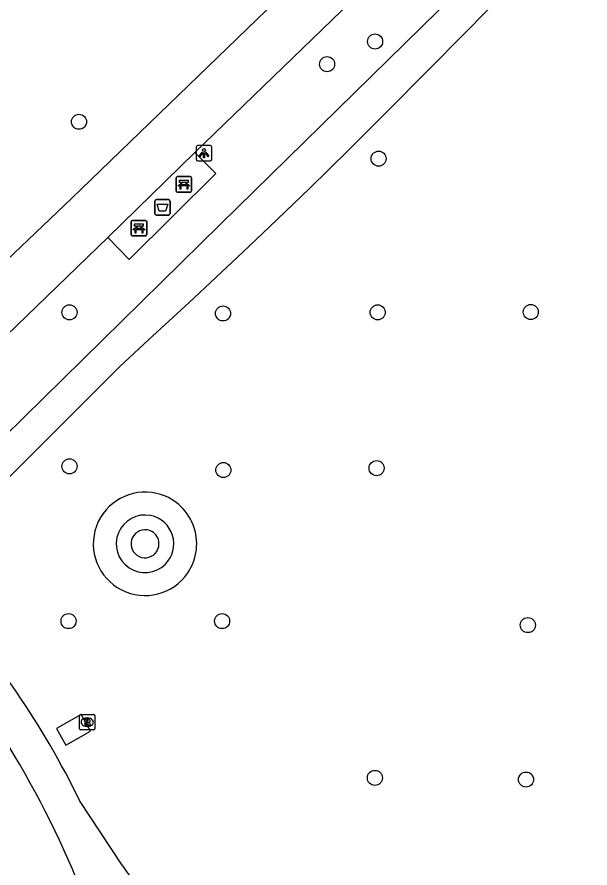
# Model space of a CAD drawing. Extents: x 161477 to 163040, y 383680 to 384868.
# Drawn here: x 161810.5 to 161847.7, y 384446.1 to 384501.2 of the extents above; entities that cross this region are included whole.
import ezdxf

# ---------------------------------------------------------------- set-up
doc = ezdxf.new("R2010")
doc.units = 0
for name, color, linetype in [('IMGEO_Afvalbak', 7, 'Continuous'), ('IMGEO_Bank', 7, 'Continuous'), ('IMGEO_Boom', 7, 'Continuous'), ('IMGEO_Fietspad_gesloten', 7, 'Continuous'), ('IMGEO_Lage_trafo', 7, 'Continuous'), ('IMGEO_Lichtpunt', 7, 'Continuous'), ('IMGEO_Rijbaan_lokaal_open', 7, 'Continuous'), ('IMGEO_Rioolput', 7, 'Continuous'), ('IMGEO_Voetpad_gesloten', 7, 'Continuous'), ('IMGEO_Voetpad_open', 7, 'Continuous')]:
    doc.layers.add(name, color=color, linetype=linetype)

msp = doc.modelspace()

# ---------------------------------------------------------------- linework, layer by layer
at = {"layer": 'IMGEO_Afvalbak'}
for p, q in [((161819.426, 384488.472), (161819.426, 384489.272)), ((161819.426, 384489.272), (161819.426, 384488.472)), ((161819.526, 384489.372), (161820.316, 384489.372)), ((161820.316, 384489.372), (161819.526, 384489.372)), ((161820.416, 384489.272), (161820.416, 384488.472)), ((161820.416, 384488.472), (161820.416, 384489.272)), ((161820.316, 384488.372), (161819.526, 384488.372)), ((161819.526, 384488.372), (161820.316, 384488.372))]:
    msp.add_line(p, q, dxfattribs=at)
msp.add_lwpolyline([(161819.569, 384489.086), (161820.273, 384489.086), (161820.124, 384488.616), (161819.718, 384488.616), (161819.569, 384489.086)], dxfattribs=at)
for centre, start, end in [((161819.526, 384489.272), 90, 180), ((161819.526, 384489.272), 90, 180), ((161820.316, 384489.272), 0, 90), ((161820.316, 384489.272), 360, 90), ((161819.526, 384488.472), 180, 270), ((161819.526, 384488.472), 180, 270), ((161820.316, 384488.472), 270, 0), ((161820.316, 384488.472), 270, 0)]:
    msp.add_arc(centre, 0.1, start, end, dxfattribs=at)
at = {"layer": 'IMGEO_Bank'}
for p, q in [((161820.812, 384489.938), (161820.812, 384490.779)), ((161820.812, 384490.779), (161820.812, 384489.938)), ((161820.887, 384490.863), (161821.728, 384490.863)), ((161821.728, 384490.863), (161820.887, 384490.863)), ((161821.121, 384490.369), (161821.121, 384490.475)), ((161821.165, 384490.475), (161821.165, 384490.369)), ((161821.453, 384490.481), (161821.171, 384490.481)), ((161821.171, 384490.363), (161821.453, 384490.363)), ((161821.459, 384490.369), (161821.459, 384490.475)), ((161821.503, 384490.475), (161821.503, 384490.369)), ((161821.812, 384490.788), (161821.812, 384489.947)), ((161821.812, 384489.947), (161821.812, 384490.788)), ((161821.737, 384489.863), (161820.896, 384489.863)), ((161820.896, 384489.863), (161821.737, 384489.863)), ((161821.509, 384490.261), (161821.116, 384490.261)), ((161817.897, 384487.101), (161817.897, 384487.942)), ((161817.897, 384487.942), (161817.897, 384487.101)), ((161817.972, 384488.026), (161818.813, 384488.026)), ((161818.813, 384488.026), (161817.972, 384488.026)), ((161818.206, 384487.532), (161818.206, 384487.638)), ((161818.25, 384487.638), (161818.25, 384487.532)), ((161818.538, 384487.644), (161818.256, 384487.644)), ((161818.544, 384487.532), (161818.544, 384487.638)), ((161818.588, 384487.638), (161818.588, 384487.532)), ((161818.897, 384487.951), (161818.897, 384487.11)), ((161818.897, 384487.11), (161818.897, 384487.951)), ((161818.822, 384487.026), (161817.981, 384487.026)), ((161817.981, 384487.026), (161818.822, 384487.026)), ((161818.594, 384487.424), (161818.201, 384487.424)), ((161818.256, 384487.526), (161818.538, 384487.526))]:
    msp.add_line(p, q, dxfattribs=at)
for points in [[(161821.059, 384490.261), (161820.917, 384490.261), (161821.029, 384490.363), (161821.115, 384490.363)], [(161821.115, 384490.481), (161821.029, 384490.481), (161821.029, 384490.642), (161821.592, 384490.642), (161821.592, 384490.481), (161821.509, 384490.481)], [(161821.509, 384490.363), (161821.592, 384490.363), (161821.704, 384490.261), (161821.565, 384490.261)], [(161821.109, 384490.254), (161821.109, 384490.047), (161821.066, 384490.047), (161821.066, 384490.254)], [(161821.559, 384490.254), (161821.559, 384490.047), (161821.515, 384490.047), (161821.515, 384490.254)], [(161818.2, 384487.644), (161818.114, 384487.644), (161818.114, 384487.805), (161818.677, 384487.805), (161818.677, 384487.644), (161818.594, 384487.644)], [(161818.144, 384487.424), (161818.002, 384487.424), (161818.114, 384487.526), (161818.2, 384487.526)], [(161818.194, 384487.417), (161818.194, 384487.21), (161818.151, 384487.21), (161818.151, 384487.417)], [(161818.594, 384487.526), (161818.677, 384487.526), (161818.789, 384487.424), (161818.65, 384487.424)], [(161818.644, 384487.417), (161818.644, 384487.21), (161818.6, 384487.21), (161818.6, 384487.417)]]:
    msp.add_lwpolyline(points, dxfattribs=at)
for centre, radius, start, end in [((161820.89, 384490.785), 0.0779, 92.4484, 184.2845), ((161820.89, 384490.785), 0.0779, 92.4484, 184.2845), ((161821.114, 384490.474), 0.00671, 2.8957, 87.1043), ((161821.114, 384490.37), 0.00671, 272.8957, 357.1043), ((161821.171, 384490.474), 0.00671, 92.8957, 177.1043), ((161821.171, 384490.37), 0.00671, 182.8957, 267.1043), ((161821.453, 384490.474), 0.00671, 2.8957, 87.1043), ((161821.453, 384490.37), 0.00671, 272.8957, 357.1043), ((161821.51, 384490.474), 0.00671, 92.8957, 177.1043), ((161821.51, 384490.37), 0.00671, 182.8957, 267.1043), ((161821.734, 384490.785), 0.0779, 2.4484, 94.2845), ((161821.734, 384490.785), 0.0779, 2.4484, 94.2845), ((161820.89, 384489.941), 0.0779, 182.4484, 274.2845), ((161820.89, 384489.941), 0.0779, 182.4484, 274.2845), ((161821.059, 384490.254), 0.00671, 2.8957, 87.1043), ((161821.116, 384490.254), 0.00671, 92.8957, 177.1043), ((161821.508, 384490.254), 0.00671, 2.8957, 87.1043), ((161821.565, 384490.254), 0.00671, 92.8957, 177.1043), ((161821.734, 384489.941), 0.0779, 272.4484, 4.2845), ((161821.734, 384489.941), 0.0779, 272.4484, 4.2845), ((161817.975, 384487.948), 0.0779, 92.4484, 184.2845), ((161817.975, 384487.948), 0.0779, 92.4484, 184.2845), ((161818.199, 384487.637), 0.00671, 2.8957, 87.1043), ((161818.256, 384487.637), 0.00671, 92.8957, 177.1043), ((161818.538, 384487.637), 0.00671, 2.8957, 87.1043), ((161818.595, 384487.637), 0.00671, 92.8957, 177.1043), ((161818.819, 384487.948), 0.0779, 2.4484, 94.2845), ((161818.819, 384487.948), 0.0779, 2.4484, 94.2845), ((161817.975, 384487.104), 0.0779, 182.4484, 274.2845), ((161817.975, 384487.104), 0.0779, 182.4484, 274.2845), ((161818.144, 384487.417), 0.00671, 2.8957, 87.1043), ((161818.201, 384487.417), 0.00671, 92.8957, 177.1043), ((161818.199, 384487.533), 0.00671, 272.8957, 357.1043), ((161818.256, 384487.533), 0.00671, 182.8957, 267.1043), ((161818.538, 384487.533), 0.00671, 272.8957, 357.1043), ((161818.595, 384487.533), 0.00671, 182.8957, 267.1043), ((161818.593, 384487.417), 0.00671, 2.8957, 87.1043), ((161818.65, 384487.417), 0.00671, 92.8957, 177.1043), ((161818.819, 384487.104), 0.0779, 272.4484, 4.2845), ((161818.819, 384487.104), 0.0779, 272.4484, 4.2845)]:
    msp.add_arc(centre, radius, start, end, dxfattribs=at)
at = {"layer": 'IMGEO_Boom'}
for centre in [(161833.71, 384499.62), (161830.6, 384498.15), (161814.51, 384494.42), (161833.94, 384492.03), (161813.89, 384482.07), (161823.85, 384482), (161833.88, 384482.07), (161843.81, 384482.09), (161813.89, 384472.09), (161823.87, 384471.85), (161833.81, 384471.97), (161813.83, 384462.06), (161823.79, 384462.06), (161843.62, 384461.8), (161833.7, 384451.9), (161843.5, 384451.79)]:
    msp.add_circle(centre, 0.489, dxfattribs=at)
at = {"layer": 'IMGEO_Fietspad_gesloten'}
for points in [[(161856.538, 384531.215), (161832.971, 384507.769), (161814.028, 384489.442), (161801.843, 384477.877), (161796.04, 384472.165)], [(161822.011, 384492.419), (161835.36, 384505.334), (161845.971, 384515.69)], [(161816.382, 384486.923), (161822.011, 384492.419)], [(161798.484, 384469.454), (161804.513, 384475.476), (161816.382, 384486.923)]]:
    msp.add_lwpolyline(points, dxfattribs=at)
at = {"layer": 'IMGEO_Lage_trafo'}
msp.add_lwpolyline([(161813.652, 384454.021), (161815.258, 384454.924), (161814.645, 384456.013), (161813.039, 384455.11), (161813.652, 384454.021)], dxfattribs=at)
at = {"layer": 'IMGEO_Lichtpunt'}
for p, q in [((161822.117, 384492.784), (161822.117, 384491.977)), ((161822.117, 384492.784), (161822.117, 384491.977)), ((161823.019, 384492.879), (161822.211, 384492.879)), ((161823.019, 384492.879), (161822.211, 384492.879)), ((161823.113, 384491.977), (161823.113, 384492.784)), ((161823.113, 384491.977), (161823.113, 384492.784)), ((161822.211, 384491.883), (161823.019, 384491.883)), ((161822.211, 384491.883), (161823.019, 384491.883))]:
    msp.add_line(p, q, dxfattribs=at)
for points in [[(161822.491, 384492.448), (161822.53, 384492.42), (161822.342, 384492.158), (161822.304, 384492.185), (161822.491, 384492.448)], [(161822.593, 384492.4), (161822.64, 384492.4), (161822.64, 384492.078), (161822.593, 384492.078), (161822.593, 384492.4)], [(161822.703, 384492.42), (161822.741, 384492.447), (161822.928, 384492.185), (161822.889, 384492.157), (161822.703, 384492.42)]]:
    msp.add_lwpolyline(points, dxfattribs=at)
msp.add_circle((161822.616, 384492.582), 0.0994, dxfattribs=at)
for centre, start, end in [((161822.211, 384492.784), 90, 180), ((161822.211, 384492.784), 90, 180), ((161823.019, 384492.784), 0, 90), ((161823.019, 384492.784), 0, 90), ((161822.211, 384491.977), 180, 270), ((161822.211, 384491.977), 180, 270), ((161823.019, 384491.977), 270, 0), ((161823.019, 384491.977), 270, 360)]:
    msp.add_arc(centre, 0.0946, start, end, dxfattribs=at)
at = {"layer": 'IMGEO_Rijbaan_lokaal_open'}
msp.add_arc((161756.742, 384421.345), 62.41, 11.79886, 32.14753, dxfattribs=at)
at = {"layer": 'IMGEO_Rioolput'}
for p, q in [((161814.539, 384455.084), (161814.539, 384455.936)), ((161814.614, 384456.01), (161815.466, 384456.01)), ((161815.027, 384455.79), (161815.052, 384455.79)), ((161815.54, 384455.936), (161815.54, 384455.084)), ((161815.05, 384455.23), (161815.025, 384455.23)), ((161815.466, 384455.01), (161814.614, 384455.01))]:
    msp.add_line(p, q, dxfattribs=at)
for points in [[(161814.539, 384455.084), (161814.539, 384455.936)], [(161814.614, 384456.01), (161815.466, 384456.01)], [(161815.128, 384455.708), (161814.876, 384455.71), (161814.876, 384455.31)], [(161815.054, 384455.629), (161815, 384455.629), (161815, 384455.548)], [(161815.54, 384455.936), (161815.54, 384455.084)], [(161814.876, 384455.31), (161815, 384455.31), (161815, 384455.472), (161815.011, 384455.472)], [(161815, 384455.548), (161815.052, 384455.548)], [(161815.058, 384455.443), (161815.129, 384455.31), (161815.269, 384455.31), (161815.204, 384455.436)], [(161815.466, 384455.01), (161814.614, 384455.01)]]:
    msp.add_lwpolyline(points, dxfattribs=at)
for centre, radius, start, end in [((161814.616, 384455.934), 0.0765, 91.552, 178.448), ((161814.616, 384455.934), 0.0765, 91.552, 178.448), ((161815.06, 384455.533), 0.0964, 77.0061, 93.1865), ((161815.074, 384455.59), 0.0378, 276.6634, 79.6772), ((161815.127, 384455.598), 0.109, 350.3612, 89.416), ((161815.464, 384455.934), 0.0765, 1.552, 88.448), ((161815.464, 384455.934), 0.0765, 1.552, 88.448), ((161814.616, 384455.086), 0.0765, 181.552, 268.448), ((161814.616, 384455.086), 0.0765, 181.552, 268.448), ((161815.01, 384455.419), 0.0533, 26.0293, 88.6989), ((161815.036, 384455.737), 0.19, 274.7715, 282.9687), ((161815.125, 384455.598), 0.112, 277.5842, 350.9817), ((161815.109, 384455.383), 0.108, 29.5134, 73.7905), ((161815.464, 384455.086), 0.0765, 271.552, 358.448), ((161815.464, 384455.086), 0.0765, 271.552, 358.448)]:
    msp.add_arc(centre, radius, start, end, dxfattribs=at)
for centre, major_axis, ratio, start_param, end_param in [((161815.026, 384455.51), (-0.387, 0.002), 0.722429, 4.712389, 7.853982), ((161815.051, 384455.51), (-0.39, 0.002), 0.717154, 1.570796, 4.712389)]:
    msp.add_ellipse(centre, major_axis=major_axis, ratio=ratio, start_param=start_param, end_param=end_param, dxfattribs=at)
at = {"layer": 'IMGEO_Voetpad_gesloten'}
for points in [[(161801.99, 384466.489), (161823.691, 384487.774), (161851.943, 384515.485)], [(161854.852, 384515.385), (161851.828, 384512.662), (161849.601, 384510.508), (161846.277, 384507.111), (161844.595, 384505.374), (161842.096, 384502.801), (161839.591, 384500.236), (161837.076, 384497.68), (161834.549, 384495.138), (161832.007, 384492.611), (161829.448, 384490.103), (161826.87, 384487.617), (161825.143, 384485.977), (161821.648, 384482.714), (161819.016, 384480.282), (161817.126, 384478.53), (161814.072, 384475.475), (161803.685, 384465.152)]]:
    msp.add_lwpolyline(points, dxfattribs=at)
at = {"layer": 'IMGEO_Voetpad_open'}
for points in [[(161822.011, 384492.419), (161823.375, 384491.071), (161817.751, 384485.504), (161816.382, 384486.923)], [(161817.305, 384446.236), (161814.549, 384450.443)]]:
    msp.add_lwpolyline(points, dxfattribs=at)
for centre, radius, start, end in [((161818.79, 384467.07), 3.353, 77.1444, 325.7057), ((161818.79, 384467.07), 3.353, 325.7103, 77.1398), ((161818.789, 384467.07), 1.866, 78.7262, 315.0158), ((161818.79, 384467.07), 1.866, 315.0023, 78.7397), ((161818.79, 384467.07), 0.907, 81.8227, 327.2765), ((161818.79, 384467.07), 0.907, 327.2765, 81.8227), ((161763.907, 384425.609), 56.403, 26.1228, 42.5601), ((161874.763, 384487.001), 70.45, 215.35455, 225.16953)]:
    msp.add_arc(centre, radius, start, end, dxfattribs=at)

doc.saveas('drawing.dxf')
